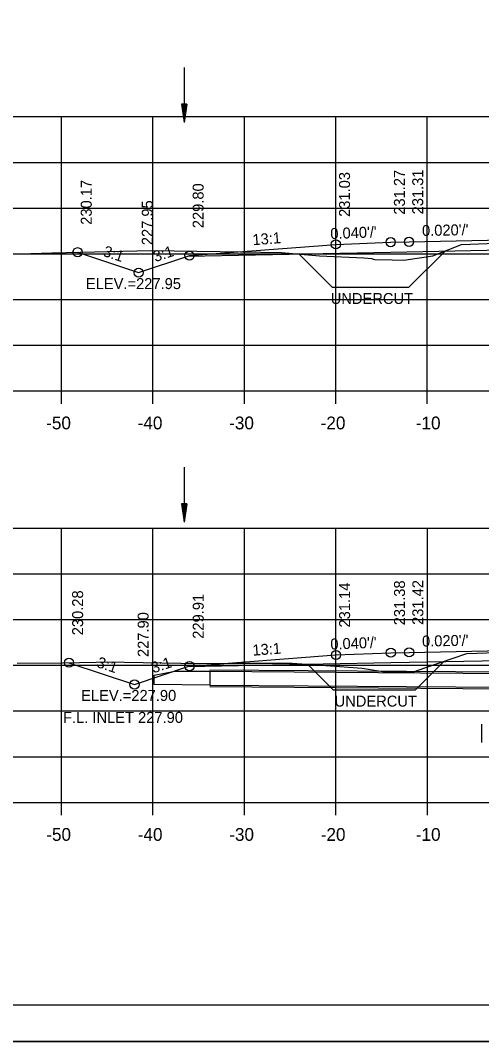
# Model space of a CAD drawing. Extents: x 1386544 to 1388153, y 379785 to 390999.
# Drawn here: x 1387305.2 to 1387355.6, y 385878.8 to 385990.5 of the extents above; entities that cross this region are included whole.
import ezdxf

# ---------------------------------------------------------------- set-up
doc = ezdxf.new("R2010")
doc.units = 0
for name, color, linetype in [('R_Alt Surface', 7, 'Continuous'), ('R_Axis', 7, 'Continuous'), ('R_Axis Annot', 7, 'Continuous'), ('R_Border', 7, 'Continuous'), ('R_Dimension', 7, 'Continuous'), ('R_Exist Surface', 7, 'Continuous'), ('R_Fin Surface', 7, 'Continuous'), ('R_Grid', 7, 'Continuous'), ('R_No Plot', 7, 'Continuous'), ('R_Water', 7, 'Continuous'), ('R_Water Annot', 7, 'Continuous'), ('R_Xsect Elev', 7, 'Continuous'), ('R_Xsect Slope', 7, 'Continuous')]:
    doc.layers.add(name, color=color, linetype=linetype)

msp = doc.modelspace()

# ---------------------------------------------------------------- linework, layer by layer
at = {"layer": 'R_Alt Surface'}
for points in [[(1387323.5, 385964.72), (1387345.67, 385965.16), (1387359.67, 385965.44), (1387373.67, 385965.17), (1387396.23, 385964.72)], [(1387323.51, 385919.83), (1387345.68, 385920.27), (1387359.68, 385920.55), (1387373.68, 385920.27), (1387395.84, 385919.83)]]:
    msp.add_lwpolyline(points, dxfattribs=at)
at = {"layer": 'R_Axis'}
for p, q in [((1387209.67, 385949.98), (1387509.67, 385949.98)), ((1387309.67, 385948.58), (1387309.67, 385949.98)), ((1387319.67, 385948.58), (1387319.67, 385949.98)), ((1387329.67, 385948.58), (1387329.67, 385949.98)), ((1387339.67, 385948.58), (1387339.67, 385949.98)), ((1387349.67, 385948.58), (1387349.67, 385949.98)), ((1387209.68, 385904.98), (1387509.68, 385904.98)), ((1387309.68, 385903.58), (1387309.68, 385904.98)), ((1387319.68, 385903.58), (1387319.68, 385904.98)), ((1387329.68, 385903.58), (1387329.68, 385904.98)), ((1387339.68, 385903.58), (1387339.68, 385904.98)), ((1387349.68, 385903.58), (1387349.68, 385904.98))]:
    msp.add_line(p, q, dxfattribs=at)
at = {"layer": 'R_Border'}
msp.add_line((1387517.86, 385882.81), (1387201.68, 385882.81), dxfattribs=at)
at = {"layer": 'R_Dimension'}
for p, q in [((1387335.63, 385964.96), (1387339.3, 385961.29)), ((1387351.61, 385965.28), (1387347.62, 385961.29)), ((1387336.59, 385920.09), (1387339.41, 385917.26)), ((1387351.47, 385920.39), (1387348.35, 385917.26))]:
    msp.add_line(p, q, dxfattribs=at)
for points in [[(1387347.62, 385961.29), (1387339.3, 385961.29)], [(1387348.35, 385917.26), (1387339.41, 385917.26)]]:
    msp.add_lwpolyline(points, dxfattribs=at)
at = {"layer": 'R_Exist Surface'}
for points in [[(1387302.87, 385964.89), (1387308.62, 385965.08), (1387319.48, 385965.34), (1387327, 385965.24), (1387333.74, 385965.13), (1387337.88, 385964.77), (1387342.73, 385964.55), (1387343.57, 385964.47), (1387343.89, 385964.34), (1387345.82, 385964.31), (1387347.09, 385964.29), (1387350.27, 385964.76), (1387353.41, 385965.98), (1387358.08, 385966.18)], [(1387304.84, 385920.22), (1387309.79, 385920.25), (1387315.32, 385920.34), (1387316.57, 385920.33), (1387324.78, 385920.17), (1387329.14, 385920.21), (1387334.88, 385920.21), (1387338.59, 385919.95), (1387342.55, 385919.68), (1387344.79, 385919.3), (1387345.15, 385919.26), (1387348.06, 385919.26), (1387348.17, 385919.26), (1387349.51, 385919.72), (1387353.99, 385921.25), (1387355.08, 385921.29), (1387363.67, 385921.61)]]:
    msp.add_lwpolyline(points, dxfattribs=at)
at = {"layer": 'R_Fin Surface'}
for points in [[(1387311.44, 385965.15), (1387318.11, 385962.92), (1387323.5, 385964.72), (1387323.67, 385964.78), (1387339.67, 385966.01), (1387345.67, 385966.25), (1387347.67, 385966.29), (1387359.67, 385966.53), (1387371.67, 385966.29), (1387373.67, 385966.25), (1387379.67, 385966.13), (1387395.67, 385964.9), (1387396.23, 385964.72), (1387404.47, 385961.97), (1387415.23, 385965.56)], [(1387310.5, 385920.26), (1387317.66, 385917.88), (1387323.51, 385919.83), (1387323.68, 385919.88), (1387339.68, 385921.11), (1387345.68, 385921.35), (1387347.68, 385921.39), (1387359.68, 385921.63), (1387371.68, 385921.39), (1387373.68, 385921.35), (1387379.68, 385921.11), (1387395.68, 385919.88), (1387395.84, 385919.83), (1387403.58, 385917.25), (1387414.24, 385920.8)]]:
    msp.add_lwpolyline(points, dxfattribs=at)
at = {"layer": 'R_Grid'}
for p, q in [((1387209.67, 385979.98), (1387509.67, 385979.98)), ((1387309.67, 385949.98), (1387309.67, 385979.98)), ((1387319.67, 385949.98), (1387319.67, 385979.98)), ((1387329.67, 385949.98), (1387329.67, 385979.98)), ((1387339.67, 385949.98), (1387339.67, 385979.98)), ((1387349.67, 385949.98), (1387349.67, 385979.98)), ((1387209.67, 385974.98), (1387509.67, 385974.98)), ((1387209.67, 385969.98), (1387509.67, 385969.98)), ((1387209.67, 385964.98), (1387509.67, 385964.98)), ((1387209.67, 385959.98), (1387509.67, 385959.98)), ((1387209.67, 385954.98), (1387509.67, 385954.98)), ((1387209.67, 385949.98), (1387509.67, 385949.98)), ((1387209.68, 385934.98), (1387509.68, 385934.98)), ((1387309.68, 385904.98), (1387309.68, 385934.98)), ((1387319.68, 385904.98), (1387319.68, 385934.98)), ((1387329.68, 385904.98), (1387329.68, 385934.98)), ((1387339.68, 385904.98), (1387339.68, 385934.98)), ((1387349.68, 385904.98), (1387349.68, 385934.98)), ((1387209.68, 385929.98), (1387509.68, 385929.98)), ((1387209.68, 385924.98), (1387509.68, 385924.98)), ((1387209.68, 385919.98), (1387509.68, 385919.98)), ((1387209.68, 385914.98), (1387509.68, 385914.98)), ((1387209.68, 385909.98), (1387509.68, 385909.98)), ((1387209.68, 385904.98), (1387509.68, 385904.98))]:
    msp.add_line(p, q, dxfattribs=at)
at = {"layer": 'R_No Plot'}
for p, q in [((1387325.89, 385919.48), (1387395.15, 385918.98)), ((1387325.88, 385917.65), (1387395.14, 385917.14)), ((1387189.28, 385878.83), (1387522.61, 385878.83))]:
    msp.add_line(p, q, dxfattribs=at)
for points in [[(1387189.27, 386092.17), (1387522.61, 386092.17), (1387522.61, 385878.83), (1387189.27, 385878.83)], [(1387435.6, 386088.27), (1387455.22, 386088.27), (1387455.22, 386078.39), (1387471.33, 386078.39), (1387494.53, 386078.39), (1387494.53, 386054.06), (1387517.86, 386054.06), (1387517.86, 385882.81), (1387201.68, 385882.81), (1387201.68, 386088.27)]]:
    msp.add_lwpolyline(points, close=True, dxfattribs=at)
for centre in [(1387345.67, 385966.25), (1387347.67, 385966.29), (1387311.44, 385965.15), (1387339.67, 385966.01), (1387323.67, 385964.78), (1387318.11, 385962.92), (1387347.68, 385921.39), (1387310.5, 385920.26), (1387339.68, 385921.11), (1387345.68, 385921.35), (1387323.68, 385919.88), (1387317.66, 385917.88)]:
    msp.add_circle(centre, 0.5, dxfattribs=at)
at = {"layer": 'R_Water'}
for p, q in [((1387323.1, 385985.34), (1387323.1, 385979.34)), ((1387323.1, 385985.34), (1387323.1, 385979.34)), ((1387322.8, 385981.34), (1387323.1, 385979.34)), ((1387323.4, 385981.34), (1387322.8, 385981.34)), ((1387322.8, 385981.34), (1387323.1, 385979.34)), ((1387323.4, 385981.34), (1387322.8, 385981.34)), ((1387322.8, 385981.34), (1387323.1, 385979.34)), ((1387323.4, 385981.34), (1387322.8, 385981.34)), ((1387322.8, 385981.34), (1387323.1, 385979.34)), ((1387323.4, 385981.34), (1387322.8, 385981.34)), ((1387322.85, 385981.34), (1387323.1, 385979.68)), ((1387322.85, 385981.34), (1387323.1, 385979.68)), ((1387322.85, 385981.34), (1387323.1, 385979.68)), ((1387322.85, 385981.34), (1387323.1, 385979.68)), ((1387322.9, 385981.34), (1387323.1, 385980.02)), ((1387322.9, 385981.34), (1387323.1, 385980.02)), ((1387322.9, 385981.34), (1387323.1, 385980.02)), ((1387322.9, 385981.34), (1387323.1, 385980.02)), ((1387322.95, 385981.34), (1387323.1, 385980.35)), ((1387322.95, 385981.34), (1387323.1, 385980.35)), ((1387322.95, 385981.34), (1387323.1, 385980.35)), ((1387322.95, 385981.34), (1387323.1, 385980.35)), ((1387323, 385981.34), (1387323.1, 385980.69)), ((1387323, 385981.34), (1387323.1, 385980.69)), ((1387323, 385981.34), (1387323.1, 385980.69)), ((1387323, 385981.34), (1387323.1, 385980.69)), ((1387323.05, 385981.34), (1387323.1, 385981.03)), ((1387323.05, 385981.34), (1387323.1, 385981.03)), ((1387323.05, 385981.34), (1387323.1, 385981.03)), ((1387323.05, 385981.34), (1387323.1, 385981.03)), ((1387323.4, 385981.34), (1387323.1, 385979.34)), ((1387323.19, 385981.34), (1387323.1, 385980.69)), ((1387323.3, 385981.34), (1387323.1, 385980.02)), ((1387323.35, 385981.34), (1387323.1, 385979.68)), ((1387323.25, 385981.34), (1387323.1, 385980.35)), ((1387323.14, 385981.34), (1387323.1, 385981.03)), ((1387323.4, 385981.34), (1387323.1, 385979.34)), ((1387323.19, 385981.34), (1387323.1, 385980.69)), ((1387323.3, 385981.34), (1387323.1, 385980.02)), ((1387323.35, 385981.34), (1387323.1, 385979.68)), ((1387323.25, 385981.34), (1387323.1, 385980.35)), ((1387323.14, 385981.34), (1387323.1, 385981.03)), ((1387323.4, 385981.34), (1387323.1, 385979.34)), ((1387323.19, 385981.34), (1387323.1, 385980.69)), ((1387323.3, 385981.34), (1387323.1, 385980.02)), ((1387323.35, 385981.34), (1387323.1, 385979.68)), ((1387323.25, 385981.34), (1387323.1, 385980.35)), ((1387323.14, 385981.34), (1387323.1, 385981.03)), ((1387323.4, 385981.34), (1387323.1, 385979.34)), ((1387323.19, 385981.34), (1387323.1, 385980.69)), ((1387323.3, 385981.34), (1387323.1, 385980.02)), ((1387323.35, 385981.34), (1387323.1, 385979.68)), ((1387323.25, 385981.34), (1387323.1, 385980.35)), ((1387323.14, 385981.34), (1387323.1, 385981.03)), ((1387323.1, 385941.64), (1387323.1, 385935.64)), ((1387323.1, 385941.64), (1387323.1, 385935.64)), ((1387322.8, 385937.64), (1387323.1, 385935.64)), ((1387323.4, 385937.64), (1387322.8, 385937.64)), ((1387322.8, 385937.64), (1387323.1, 385935.64)), ((1387323.4, 385937.64), (1387322.8, 385937.64)), ((1387322.8, 385937.64), (1387323.1, 385935.64)), ((1387323.4, 385937.64), (1387322.8, 385937.64)), ((1387322.8, 385937.64), (1387323.1, 385935.64)), ((1387323.4, 385937.64), (1387322.8, 385937.64)), ((1387322.85, 385937.64), (1387323.1, 385935.98)), ((1387322.85, 385937.64), (1387323.1, 385935.98)), ((1387322.85, 385937.64), (1387323.1, 385935.98)), ((1387322.85, 385937.64), (1387323.1, 385935.98)), ((1387322.9, 385937.64), (1387323.1, 385936.32)), ((1387322.9, 385937.64), (1387323.1, 385936.32)), ((1387322.9, 385937.64), (1387323.1, 385936.32)), ((1387322.9, 385937.64), (1387323.1, 385936.32)), ((1387322.95, 385937.64), (1387323.1, 385936.65)), ((1387322.95, 385937.64), (1387323.1, 385936.65)), ((1387322.95, 385937.64), (1387323.1, 385936.65)), ((1387322.95, 385937.64), (1387323.1, 385936.65)), ((1387323, 385937.64), (1387323.1, 385936.99)), ((1387323, 385937.64), (1387323.1, 385936.99)), ((1387323, 385937.64), (1387323.1, 385936.99)), ((1387323, 385937.64), (1387323.1, 385936.99)), ((1387323.05, 385937.64), (1387323.1, 385937.33)), ((1387323.05, 385937.64), (1387323.1, 385937.33)), ((1387323.05, 385937.64), (1387323.1, 385937.33)), ((1387323.05, 385937.64), (1387323.1, 385937.33)), ((1387323.4, 385937.64), (1387323.1, 385935.64)), ((1387323.19, 385937.64), (1387323.1, 385936.99)), ((1387323.3, 385937.64), (1387323.1, 385936.32)), ((1387323.35, 385937.64), (1387323.1, 385935.98)), ((1387323.25, 385937.64), (1387323.1, 385936.65)), ((1387323.14, 385937.64), (1387323.1, 385937.33)), ((1387323.4, 385937.64), (1387323.1, 385935.64)), ((1387323.19, 385937.64), (1387323.1, 385936.99)), ((1387323.3, 385937.64), (1387323.1, 385936.32)), ((1387323.35, 385937.64), (1387323.1, 385935.98)), ((1387323.25, 385937.64), (1387323.1, 385936.65)), ((1387323.14, 385937.64), (1387323.1, 385937.33)), ((1387323.4, 385937.64), (1387323.1, 385935.64)), ((1387323.19, 385937.64), (1387323.1, 385936.99)), ((1387323.3, 385937.64), (1387323.1, 385936.32)), ((1387323.35, 385937.64), (1387323.1, 385935.98)), ((1387323.25, 385937.64), (1387323.1, 385936.65)), ((1387323.14, 385937.64), (1387323.1, 385937.33)), ((1387323.4, 385937.64), (1387323.1, 385935.64)), ((1387323.19, 385937.64), (1387323.1, 385936.99)), ((1387323.3, 385937.64), (1387323.1, 385936.32)), ((1387323.35, 385937.64), (1387323.1, 385935.98)), ((1387323.25, 385937.64), (1387323.1, 385936.65)), ((1387323.14, 385937.64), (1387323.1, 385937.33)), ((1387325.89, 385919.32), (1387395.15, 385918.81)), ((1387325.88, 385917.82), (1387395.14, 385917.31))]:
    msp.add_line(p, q, dxfattribs=at)
msp.add_lwpolyline([(1387325.89, 385919.32), (1387325.88, 385917.82), (1387319.8, 385917.86), (1387319.81, 385918.9), (1387322.06, 385919.35)], close=True, dxfattribs=at)
msp.add_lwpolyline([(1387355.6, 385913.55), (1387355.6, 385911.55)], dxfattribs=at)

# ---------------------------------------------------------------- texts
at = {"layer": 'R_Axis Annot'}
for s, p in [('-50', (1387308.01, 385945.78)), ('-40', (1387318.01, 385945.78)), ('-30', (1387328.01, 385945.78)), ('-20', (1387338.01, 385945.78)), ('-10', (1387348.41, 385945.78)), ('-50', (1387308.02, 385900.78)), ('-40', (1387318.02, 385900.78)), ('-30', (1387328.02, 385900.78)), ('-20', (1387338.02, 385900.78)), ('-10', (1387348.41, 385900.78))]:
    msp.add_text(s, height=1.4, dxfattribs=at).set_placement(p)
at = {"layer": 'R_Dimension'}
for p in [(1387339.11, 385959.49), (1387339.53, 385915.46)]:
    msp.add_text('UNDERCUT', height=1.2, dxfattribs=at).set_placement(p)
at = {"layer": 'R_Water Annot'}
msp.add_text('F.L. INLET 227.90', height=1.2, dxfattribs=at).set_placement((1387309.85, 385913.68))
at = {"layer": 'R_Xsect Elev'}
for s, p in [('231.03', (1387341.22, 385969.01)), ('231.27', (1387347.22, 385969.25)), ('231.31', (1387349.22, 385969.29)), ('230.17', (1387312.99, 385968.15)), ('229.80', (1387325.22, 385967.78)), ('227.95', (1387319.66, 385965.92)), ('231.14', (1387341.23, 385924.11)), ('231.38', (1387347.23, 385924.35)), ('231.42', (1387349.23, 385924.39)), ('230.28', (1387312.05, 385923.26)), ('229.91', (1387325.23, 385922.88)), ('227.90', (1387319.21, 385920.88))]:
    msp.add_text(s, height=1.2, rotation=90, dxfattribs=at).set_placement(p)
for s, p in [('ELEV.=227.95', (1387312.35, 385961.12)), ('ELEV.=227.90', (1387311.83, 385916.08))]:
    msp.add_text(s, height=1.2, dxfattribs=at).set_placement(p)
at = {"layer": 'R_Xsect Slope'}
for s, rotation, p in [("0.040'/'", 2.2906, (1387339.09, 385966.58)), ("0.020'/'", 1.1458, (1387349.1, 385966.92)), ('13:1', 4.3987, (1387330.6, 385965.91)), ('3:1', 341.5651, (1387314.14, 385964.77)), ('3:1', 18.4349, (1387319.94, 385964.06)), ("0.040'/'", 2.2906, (1387339.09, 385921.69)), ("0.020'/'", 1.1458, (1387349.1, 385922.02)), ('13:1', 4.3987, (1387330.6, 385921.02)), ('3:1', 341.5651, (1387313.45, 385919.81)), ('3:1', 18.4349, (1387319.72, 385919.09))]:
    msp.add_text(s, height=1.2, rotation=rotation, dxfattribs=at).set_placement(p)

doc.saveas('drawing.dxf')
